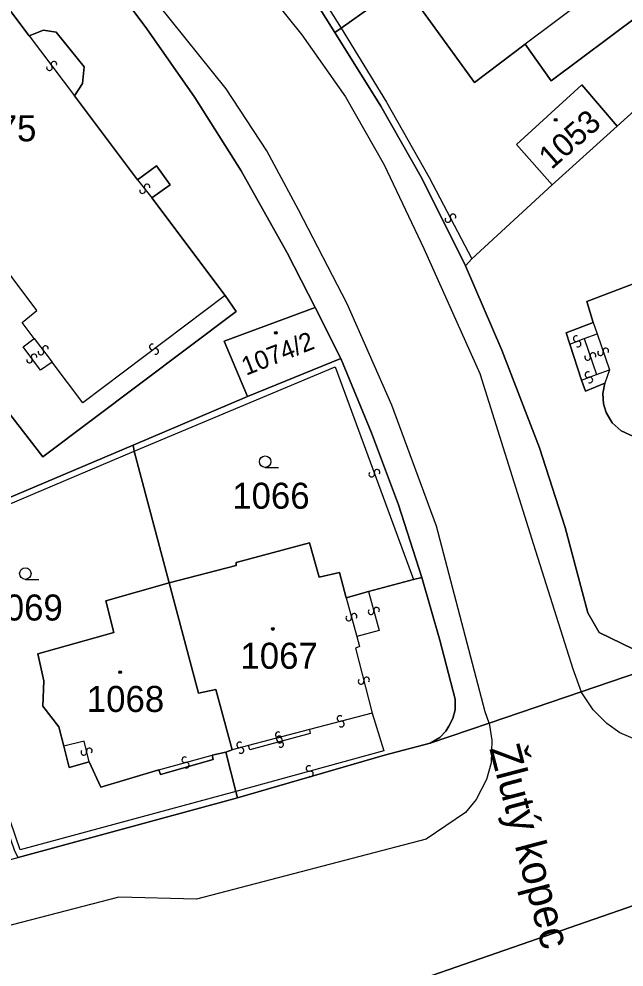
# Model space of a CAD drawing. Extents: x -600309 to -598967, y -1161267 to -1160292.
# Drawn here: x -599649.6 to -599610.1, y -1160583.9 to -1160522 of the extents above; entities that cross this region are included whole.
import ezdxf

# ---------------------------------------------------------------- set-up
doc = ezdxf.new("R2010")
doc.units = 0
for name, color, linetype in [('Level 1', 7, 'Continuous'), ('Level 11', 7, 'Continuous'), ('Level 13', 7, 'Continuous'), ('Level 3', 7, 'Continuous'), ('Level 4', 7, 'Continuous'), ('Level 5', 7, 'Continuous'), ('Level 60', 7, 'Continuous')]:
    doc.layers.add(name, color=color, linetype=linetype)

msp = doc.modelspace()

# ---------------------------------------------------------------- linework, layer by layer
at = {"layer": 'Level 1'}
for points in [[(-599630.28, -1160540.89), (-599632.09, -1160537.31), (-599635.11, -1160531.95), (-599638.12, -1160527.17), (-599641.26, -1160522.68), (-599644.83, -1160517.89), (-599648.37, -1160513.62), (-599651.53, -1160510.12), (-599654.86, -1160506.82), (-599657.68, -1160504.2), (-599660.77, -1160501.56)], [(-599588.27, -1160508.93), (-599610.55, -1160529.05)], [(-599636.14, -1160540.1), (-599635.43, -1160541.15), (-599648.06, -1160550.63), (-599673.97, -1160517.13)], [(-599653.33, -1160517.32), (-599648.96, -1160523.15)], [(-599628.98, -1160522.92), (-599630.85, -1160519.91), (-599632.49, -1160517.44)], [(-599610.78, -1160519.36), (-599609.09, -1160521.78), (-599614.85, -1160526.08), (-599616.56, -1160523.68)], [(-599624.52, -1160519.75), (-599628.58, -1160522.64)], [(-599616.56, -1160523.68), (-599619.87, -1160526.19), (-599624.52, -1160519.75)], [(-599648.96, -1160523.15), (-599648.02, -1160522.77), (-599647.19, -1160522.9), (-599645.36, -1160525.16), (-599645.47, -1160526.26), (-599646, -1160527.07)], [(-599628.58, -1160522.64), (-599628.98, -1160522.92)], [(-599620.46, -1160538.16), (-599623.29, -1160532.48), (-599625.99, -1160527.74), (-599628.98, -1160522.92)], [(-599614.78, -1160532.87), (-599617.11, -1160530.24), (-599612.85, -1160526.35), (-599610.55, -1160529.05)], [(-599517.25, -1160527.26), (-599531.66, -1160537.34), (-599553.8, -1160551.63), (-599566.82, -1160559.52), (-599582.76, -1160567.83), (-599600.11, -1160575.69), (-599607.27, -1160579.16), (-599623.72, -1160584.86), (-599664.82, -1160595.15), (-599666.94, -1160595.69), (-599682.06, -1160599.55), (-599696.66, -1160603.22), (-599709.6, -1160606.57)], [(-599646, -1160527.07), (-599641.87, -1160532.54)], [(-599610.55, -1160529.05), (-599614.78, -1160532.87)], [(-599641.87, -1160532.54), (-599640.63, -1160531.63), (-599639.75, -1160532.87), (-599640.93, -1160533.72)], [(-599614.78, -1160532.87), (-599620.03, -1160537.71)], [(-599640.93, -1160533.72), (-599636.14, -1160540.1)], [(-599620.03, -1160537.71), (-599620.46, -1160538.16)], [(-599607.08, -1160564), (-599608, -1160563.9), (-599611.73, -1160562.11), (-599612.45, -1160560.82), (-599613.94, -1160555.25), (-599615.61, -1160550.04), (-599618.07, -1160543.66), (-599620.46, -1160538.16)], [(-599612.11, -1160541.85), (-599612.53, -1160540.48), (-599608.34, -1160538.89), (-599608.54, -1160538.11)], [(-599634.7, -1160546.69), (-599636.22, -1160543.07), (-599630.28, -1160540.89)], [(-599628.59, -1160544.22), (-599630.28, -1160540.89)], [(-599613.63, -1160543.27), (-599613.87, -1160542.53), (-599612.11, -1160541.85)], [(-599612.88, -1160545.63), (-599613.63, -1160543.27)], [(-599628.59, -1160544.22), (-599634.7, -1160546.69)], [(-599623.31, -1160558.5), (-599624.82, -1160553.76), (-599626.59, -1160549.06), (-599628.59, -1160544.22)], [(-599611.34, -1160545.83), (-599612.62, -1160546.34), (-599612.88, -1160545.63)], [(-599594.39, -1160551.81), (-599594.9, -1160553.56), (-599597.23, -1160554.47), (-599598.98, -1160553.51), (-599606.85, -1160556.5), (-599609.53, -1160549.29), (-599610.29, -1160548.94), (-599610.86, -1160548.42), (-599611.27, -1160547.73), (-599611.44, -1160547.17), (-599611.47, -1160546.5), (-599611.34, -1160545.83)], [(-599634.7, -1160546.69), (-599642.16, -1160549.88)], [(-599642.16, -1160549.88), (-599656.87, -1160556.09)], [(-599642.16, -1160549.88), (-599642.09, -1160550.26)], [(-599642.09, -1160550.26), (-599639.81, -1160558.86)], [(-599639.81, -1160558.86), (-599635.44, -1160557.73), (-599635.44, -1160557.53), (-599630.64, -1160556.25), (-599630, -1160558.48), (-599628.69, -1160558.19), (-599628.25, -1160559.84)], [(-599639.81, -1160558.86), (-599643.94, -1160560.03), (-599643.43, -1160562.1), (-599648.38, -1160563.5), (-599647.99, -1160565.26), (-599648.06, -1160566.91), (-599647.02, -1160568.25), (-599646.69, -1160569.53)], [(-599639.81, -1160558.86), (-599637.88, -1160566.06), (-599636.76, -1160565.82), (-599635.7, -1160569.76)], [(-599626.78, -1160559.42), (-599623.84, -1160558.65)], [(-599623.84, -1160558.65), (-599623.31, -1160558.5)], [(-599622.75, -1160569.33), (-599622.12, -1160568.95), (-599621.73, -1160568.55), (-599621.53, -1160568.21), (-599621.27, -1160567.71), (-599621.13, -1160567.15), (-599621.13, -1160566.45), (-599622.13, -1160562.61), (-599623.31, -1160558.5)], [(-599628.25, -1160559.84), (-599626.78, -1160559.42)], [(-599607.08, -1160564), (-599612.9, -1160565.98)], [(-599612.9, -1160565.98), (-599618.91, -1160568.02)], [(-599618.91, -1160568.02), (-599622.75, -1160569.33)], [(-599646.69, -1160569.53), (-599646.34, -1160570.91), (-599645.04, -1160570.55)], [(-599622.75, -1160569.33), (-599625.74, -1160570.12), (-599635.35, -1160572.89)], [(-599640.48, -1160571.07), (-599640.38, -1160571.38), (-599636.94, -1160570.4), (-599636.99, -1160570.11)], [(-599636.99, -1160570.11), (-599636.11, -1160569.91)], [(-599635.7, -1160569.76), (-599636.11, -1160569.91)], [(-599636.11, -1160569.91), (-599635.45, -1160572.49)], [(-599645.04, -1160570.55), (-599644.28, -1160572.19), (-599640.48, -1160571.07)], [(-599635.45, -1160572.49), (-599635.35, -1160572.89)], [(-599635.35, -1160572.89), (-599649.66, -1160576.8)], [(-599607.27, -1160579.16), (-599623.72, -1160584.86)]]:
    msp.add_lwpolyline(points, dxfattribs=at)
at = {"layer": 'Level 13'}
for centre, start, end in [((-599647.332, -1160525), 344.42926, 216.52726), ((-599647.627, -1160525.22), 164.21481, 36.80481), ((-599641.255, -1160533.016), 345.91392, 218.01191), ((-599641.544, -1160533.244), 165.69946, 38.28946), ((-599621.266, -1160534.966), 335.04687, 207.14487), ((-599621.593, -1160535.135), 154.83242, 27.42242), ((-599613.224, -1160542.917), 58.32851, 290.42651), ((-599647.883, -1160543.559), 344.83329, 216.93129), ((-599640.91, -1160543.452), 74.09704, 306.68704), ((-599613.095, -1160543.262), 238.11406, 110.70406), ((-599611.285, -1160543.722), 326.316, 198.41399), ((-599648.632, -1160544.101), 343.66933, 216.25933), ((-599648.177, -1160543.781), 164.61883, 37.20883), ((-599640.691, -1160543.748), 254.3115, 126.40949), ((-599612.475, -1160544.138), 145.73939, 18.32939), ((-599612.125, -1160544.023), 325.95384, 198.05184), ((-599611.634, -1160543.839), 146.10154, 18.69154), ((-599648.929, -1160544.318), 163.88379, 35.98179), ((-599612.454, -1160545.267), 58.05681, 290.15481), ((-599612.326, -1160545.612), 237.84236, 110.43236), ((-599626.226, -1160551.638), 327.59377, 199.69177), ((-599626.573, -1160551.763), 147.37932, 19.96932), ((-599627.722, -1160561.052), 323.04858, 195.14657), ((-599626.618, -1160560.737), 142.35612, 14.94612), ((-599626.262, -1160560.643), 322.57058, 194.66857), ((-599628.077, -1160561.149), 142.83412, 15.42412), ((-599627.268, -1160565.295), 141.66934, 14.25934), ((-599626.911, -1160565.205), 321.88379, 193.98179), ((-599628.645, -1160567.722), 51.62014, 284.21014), ((-599628.556, -1160568.079), 231.83459, 103.93259), ((-599632.686, -1160568.782), 51.93726, 284.52726), ((-599632.607, -1160569.052), 52.35186, 284.94186), ((-599635.206, -1160569.442), 51.82274, 284.41274), ((-599632.595, -1160569.139), 232.15172, 104.24972), ((-599632.513, -1160569.408), 232.56631, 104.66431), ((-599645.38, -1160569.921), 140.70784, 12.80584), ((-599645.021, -1160569.838), 320.49338, 193.08338), ((-599635.115, -1160569.799), 232.03719, 104.13519), ((-599638.787, -1160570.412), 52.7528, 284.8508), ((-599638.692, -1160570.768), 232.53834, 105.12834), ((-599630.668, -1160570.982), 52.55383, 285.14383), ((-599630.573, -1160571.338), 232.76828, 104.86628)]:
    msp.add_arc(centre, 0.184, start, end, dxfattribs=at)
at = {"layer": 'Level 3'}
for points in [[(-599618.91, -1160568.02), (-599619.16, -1160567.29), (-599622.34, -1160555.16), (-599625.26, -1160547.25), (-599628.18, -1160540.65), (-599631.35, -1160534.5), (-599633.42, -1160530.64), (-599636.09, -1160526.6), (-599652, -1160506.82), (-599658.62, -1160500.9), (-599679.28, -1160483.53), (-599706.54, -1160460.58), (-599731.82, -1160439.18), (-599735.29, -1160436.73), (-599737.13, -1160435.53), (-599739.08, -1160434.53), (-599743.68, -1160432.59), (-599750.38, -1160430.87), (-599755.47, -1160430.14), (-599762.83, -1160429.89), (-599767.01, -1160430.16), (-599768.21, -1160430.49), (-599769.35, -1160431.06)], [(-599729.02, -1160431.68), (-599728.77, -1160432.68), (-599728.36, -1160433.63), (-599727.69, -1160434.62), (-599726.98, -1160435.38), (-599725.57, -1160436.55), (-599703.11, -1160455.46), (-599674.89, -1160479.2), (-599647.66, -1160502.51), (-599631.14, -1160523.08), (-599628.28, -1160527.12), (-599625.77, -1160531.56), (-599623.17, -1160537.02), (-599619.52, -1160545.2), (-599616.01, -1160556.36), (-599613.45, -1160564.47), (-599612.9, -1160565.98)], [(-599519.42, -1160513.49), (-599519.66, -1160515.69), (-599520.49, -1160518.11), (-599521.64, -1160519.99), (-599523.16, -1160521.63), (-599553.96, -1160542.08), (-599563.18, -1160548.01), (-599578.81, -1160556.99), (-599591.63, -1160563.27), (-599601.05, -1160567.31), (-599606, -1160569.15), (-599609.24, -1160569.13), (-599610.37, -1160568.66), (-599611.22, -1160568.05), (-599612.12, -1160567.16), (-599612.9, -1160565.98)], [(-599632.12, -1160517.17), (-599630.4, -1160519.72), (-599628.58, -1160522.64)], [(-599610.78, -1160519.36), (-599616.56, -1160523.68)], [(-599648.62, -1160542.9), (-599649.4, -1160541.85), (-599648.44, -1160541.08), (-599654.79, -1160532.63), (-599655.34, -1160532.48), (-599655.81, -1160532.23), (-599656.27, -1160531.75), (-599656.61, -1160531.16), (-599656.72, -1160530.61), (-599656.7, -1160530.09), (-599663.1, -1160521.69), (-599664.12, -1160522.4), (-599665.07, -1160521.14)], [(-599628.58, -1160522.64), (-599625.6, -1160527.48), (-599622.82, -1160532.39), (-599620.03, -1160537.71)], [(-599648.96, -1160523.15), (-599646, -1160527.07)], [(-599641.87, -1160532.54), (-599640.93, -1160533.72)], [(-599636.14, -1160540.1), (-599645.45, -1160547.1), (-599647.44, -1160544.44)], [(-599612.11, -1160541.85), (-599611.86, -1160542.6)], [(-599647.44, -1160544.44), (-599648.21, -1160544.98), (-599649.35, -1160543.44), (-599648.62, -1160542.9)], [(-599648.62, -1160542.9), (-599647.44, -1160544.44)], [(-599613.63, -1160543.27), (-599612.69, -1160542.91)], [(-599612.69, -1160542.91), (-599611.86, -1160542.6)], [(-599612.69, -1160542.91), (-599611.9, -1160545.26)], [(-599611.86, -1160542.6), (-599611.05, -1160544.96)], [(-599642.09, -1160550.26), (-599628.96, -1160544.75), (-599623.84, -1160558.65)], [(-599612.88, -1160545.63), (-599611.9, -1160545.26)], [(-599611.9, -1160545.26), (-599611.05, -1160544.96)], [(-599611.05, -1160544.96), (-599611.34, -1160545.83)], [(-599635.45, -1160572.49), (-599649.53, -1160576.3), (-599656.37, -1160556.31), (-599642.09, -1160550.26)], [(-599626.78, -1160559.42), (-599626.09, -1160561.96), (-599627.54, -1160562.37)], [(-599628.25, -1160559.84), (-599627.54, -1160562.37)], [(-599627.54, -1160562.37), (-599627.38, -1160563.01), (-599627.64, -1160563.12), (-599626.54, -1160567.37)], [(-599626.54, -1160567.37), (-599625.79, -1160569.83), (-599635.45, -1160572.49)], [(-599626.54, -1160567.37), (-599630.65, -1160568.43)], [(-599618.91, -1160568.02), (-599618.72, -1160569.14), (-599618.78, -1160570.61), (-599619.08, -1160571.71), (-599619.75, -1160573.01), (-599620.44, -1160573.85), (-599623.03, -1160575.6), (-599638.02, -1160579.52), (-599643.1, -1160579.38), (-599664.61, -1160584.95), (-599669.11, -1160587.47), (-599687.61, -1160592.52), (-599712.84, -1160599.14)], [(-599630.65, -1160568.43), (-599634.63, -1160569.48)], [(-599630.65, -1160568.43), (-599630.59, -1160568.7), (-599634.53, -1160569.77), (-599634.63, -1160569.48)], [(-599645.04, -1160570.55), (-599645.36, -1160569.2), (-599646.69, -1160569.53)], [(-599634.63, -1160569.48), (-599635.7, -1160569.76)], [(-599640.48, -1160571.07), (-599636.99, -1160570.11)]]:
    msp.add_lwpolyline(points, dxfattribs=at)
at = {"layer": 'Level 5'}
for p, q in [((-599633.54, -1160551.32), (-599632.665, -1160551.32)), ((-599649.2, -1160558.63), (-599648.325, -1160558.63))]:
    msp.add_line(p, q, dxfattribs=at)
for centre, radius in [((-599614.56, -1160528.62), 0.09), ((-599614.56, -1160528.62), 0.0521), ((-599632.84, -1160542.54), 0.09), ((-599632.84, -1160542.54), 0.0521), ((-599633.54, -1160550.945), 0.375), ((-599649.2, -1160558.255), 0.375), ((-599633.04, -1160561.87), 0.09), ((-599633.04, -1160561.87), 0.0521), ((-599643.01, -1160564.69), 0.09), ((-599643.01, -1160564.69), 0.0521)]:
    msp.add_circle(centre, radius, dxfattribs=at)
at = {"layer": 'Level 60'}
for points in [[(-599616.14, -1160513.64), (-599624.52, -1160519.75), (-599628.58, -1160522.64), (-599628.98, -1160522.92), (-599630.85, -1160519.91), (-599632.49, -1160517.44), (-599632.12, -1160517.17), (-599627.85, -1160514.18), (-599618.85, -1160507.56), (-599618.3, -1160508.36), (-599617.26, -1160507.64), (-599617.03, -1160507.97), (-599616.37, -1160508.91), (-599616.2, -1160509.16), (-599617.25, -1160509.88), (-599617, -1160510.25), (-599617.94, -1160510.98)], [(-599614.78, -1160532.87), (-599610.55, -1160529.05), (-599588.27, -1160508.93), (-599578.46, -1160524.05), (-599575.98, -1160527.95), (-599566.17, -1160543.34), (-599574.29, -1160548.04), (-599586.78, -1160554.61), (-599599.13, -1160560.63), (-599607.08, -1160564), (-599608, -1160563.9), (-599611.73, -1160562.11), (-599612.45, -1160560.82), (-599613.94, -1160555.25), (-599615.61, -1160550.04), (-599618.07, -1160543.66), (-599620.46, -1160538.16), (-599620.03, -1160537.71)], [(-599673.97, -1160517.13), (-599670.94, -1160513.49), (-599668.23, -1160516.99), (-599658.96, -1160509.97), (-599654.15, -1160516.31), (-599652.9, -1160515.43), (-599652.12, -1160516.46), (-599653.33, -1160517.32), (-599648.96, -1160523.15), (-599648.02, -1160522.77), (-599647.19, -1160522.9), (-599645.36, -1160525.16), (-599645.47, -1160526.26), (-599646, -1160527.07), (-599641.87, -1160532.54), (-599640.63, -1160531.63), (-599639.75, -1160532.87), (-599640.93, -1160533.72), (-599636.14, -1160540.1), (-599635.43, -1160541.15), (-599648.06, -1160550.63)], [(-599616.14, -1160513.64), (-599613.52, -1160517.31), (-599612.64, -1160516.7), (-599612.53, -1160516.86), (-599611.56, -1160516.18), (-599611.4, -1160516.4), (-599610.78, -1160517.25), (-599610.59, -1160517.52), (-599611.58, -1160518.21), (-599610.78, -1160519.36), (-599609.09, -1160521.78), (-599614.85, -1160526.08), (-599616.56, -1160523.68), (-599619.87, -1160526.19), (-599624.52, -1160519.75)], [(-599617.11, -1160530.24), (-599612.85, -1160526.35), (-599610.55, -1160529.05), (-599614.78, -1160532.87)], [(-599630.28, -1160540.89), (-599628.59, -1160544.22), (-599634.7, -1160546.69), (-599636.22, -1160543.07)], [(-599624.82, -1160553.76), (-599623.31, -1160558.5), (-599623.84, -1160558.65), (-599626.78, -1160559.42), (-599628.25, -1160559.84), (-599628.69, -1160558.19), (-599630, -1160558.48), (-599630.64, -1160556.25), (-599635.44, -1160557.53), (-599635.44, -1160557.73), (-599639.81, -1160558.86), (-599642.09, -1160550.26), (-599642.16, -1160549.88), (-599634.7, -1160546.69), (-599628.59, -1160544.22), (-599626.59, -1160549.06)], [(-599656.87, -1160556.09), (-599642.16, -1160549.88), (-599642.09, -1160550.26), (-599639.81, -1160558.86), (-599643.94, -1160560.03), (-599643.43, -1160562.1), (-599648.38, -1160563.5), (-599647.99, -1160565.26), (-599648.06, -1160566.91), (-599647.02, -1160568.25), (-599646.69, -1160569.53), (-599646.34, -1160570.91), (-599645.04, -1160570.55), (-599644.28, -1160572.19), (-599640.48, -1160571.07), (-599640.38, -1160571.38), (-599636.94, -1160570.4), (-599636.99, -1160570.11), (-599636.11, -1160569.91), (-599635.45, -1160572.49), (-599635.35, -1160572.89), (-599649.66, -1160576.8), (-599649.88, -1160576.37), (-599654.34, -1160563.43)], [(-599622.13, -1160562.61), (-599621.13, -1160566.45), (-599621.13, -1160567.15), (-599621.27, -1160567.71), (-599621.53, -1160568.21), (-599621.73, -1160568.55), (-599622.12, -1160568.95), (-599622.75, -1160569.33), (-599625.74, -1160570.12), (-599635.35, -1160572.89), (-599635.45, -1160572.49), (-599636.11, -1160569.91), (-599635.7, -1160569.76), (-599636.76, -1160565.82), (-599637.88, -1160566.06), (-599639.81, -1160558.86), (-599635.44, -1160557.73), (-599635.44, -1160557.53), (-599630.64, -1160556.25), (-599630, -1160558.48), (-599628.69, -1160558.19), (-599628.25, -1160559.84), (-599626.78, -1160559.42), (-599623.84, -1160558.65), (-599623.31, -1160558.5)], [(-599643.94, -1160560.03), (-599639.81, -1160558.86), (-599637.88, -1160566.06), (-599636.76, -1160565.82), (-599635.7, -1160569.76), (-599636.11, -1160569.91), (-599636.99, -1160570.11), (-599636.94, -1160570.4), (-599640.38, -1160571.38), (-599640.48, -1160571.07), (-599644.28, -1160572.19), (-599645.04, -1160570.55), (-599646.34, -1160570.91), (-599646.69, -1160569.53), (-599647.02, -1160568.25), (-599648.06, -1160566.91), (-599647.99, -1160565.26), (-599648.38, -1160563.5), (-599643.43, -1160562.1)]]:
    msp.add_lwpolyline(points, close=True, dxfattribs=at)
for points in [[(-599588.27, -1160508.93), (-599610.55, -1160529.05), (-599612.85, -1160526.35), (-599617.11, -1160530.24), (-599614.78, -1160532.87), (-599620.03, -1160537.71), (-599620.46, -1160538.16), (-599623.29, -1160532.48), (-599625.99, -1160527.74), (-599628.98, -1160522.92), (-599628.58, -1160522.64), (-599624.52, -1160519.75), (-599619.87, -1160526.19), (-599616.56, -1160523.68), (-599614.85, -1160526.08), (-599609.09, -1160521.78)], [(-599673.97, -1160517.13), (-599648.06, -1160550.63), (-599635.43, -1160541.15), (-599636.14, -1160540.1), (-599640.93, -1160533.72), (-599639.75, -1160532.87), (-599640.63, -1160531.63), (-599641.87, -1160532.54), (-599646, -1160527.07), (-599645.47, -1160526.26), (-599645.36, -1160525.16), (-599647.19, -1160522.9), (-599648.02, -1160522.77), (-599648.96, -1160523.15), (-599653.33, -1160517.32)], [(-599644.83, -1160517.89), (-599641.26, -1160522.68), (-599638.12, -1160527.17), (-599635.11, -1160531.95), (-599632.09, -1160537.31), (-599630.28, -1160540.89), (-599636.22, -1160543.07), (-599634.7, -1160546.69), (-599642.16, -1160549.88), (-599656.87, -1160556.09), (-599657.15, -1160556.19), (-599680.09, -1160524.39)], [(-599607.08, -1160564), (-599612.9, -1160565.98), (-599618.91, -1160568.02), (-599622.75, -1160569.33), (-599622.12, -1160568.95), (-599621.73, -1160568.55), (-599621.53, -1160568.21), (-599621.27, -1160567.71), (-599621.13, -1160567.15), (-599621.13, -1160566.45), (-599622.13, -1160562.61), (-599623.31, -1160558.5), (-599624.82, -1160553.76), (-599626.59, -1160549.06), (-599628.59, -1160544.22), (-599630.28, -1160540.89), (-599632.09, -1160537.31), (-599635.11, -1160531.95), (-599638.12, -1160527.17), (-599641.26, -1160522.68), (-599644.83, -1160517.89)], [(-599630.85, -1160519.91), (-599628.98, -1160522.92), (-599625.99, -1160527.74), (-599623.29, -1160532.48), (-599620.46, -1160538.16), (-599618.07, -1160543.66), (-599615.61, -1160550.04), (-599613.94, -1160555.25), (-599612.45, -1160560.82), (-599611.73, -1160562.11), (-599608, -1160563.9)], [(-599609.53, -1160549.29), (-599610.29, -1160548.94), (-599610.86, -1160548.42), (-599611.27, -1160547.73), (-599611.44, -1160547.17), (-599611.47, -1160546.5), (-599611.34, -1160545.83), (-599612.62, -1160546.34), (-599612.88, -1160545.63), (-599613.63, -1160543.27), (-599613.87, -1160542.53), (-599612.11, -1160541.85), (-599612.53, -1160540.48), (-599608.34, -1160538.89)], [(-599608.34, -1160538.89), (-599612.53, -1160540.48), (-599612.11, -1160541.85), (-599613.87, -1160542.53), (-599613.63, -1160543.27), (-599612.88, -1160545.63), (-599612.62, -1160546.34), (-599611.34, -1160545.83), (-599611.47, -1160546.5), (-599611.44, -1160547.17), (-599611.27, -1160547.73), (-599610.86, -1160548.42), (-599610.29, -1160548.94), (-599609.53, -1160549.29)], [(-599674.89, -1160583.33), (-599649.66, -1160576.8), (-599635.35, -1160572.89), (-599625.74, -1160570.12), (-599622.75, -1160569.33), (-599618.91, -1160568.02), (-599612.9, -1160565.98), (-599607.08, -1160564)], [(-599607.27, -1160579.16), (-599623.72, -1160584.86), (-599664.82, -1160595.15), (-599666.94, -1160595.69), (-599682.06, -1160599.55)], [(-599600.58, -1160647.77), (-599607.83, -1160620.78), (-599612.69, -1160602.71), (-599615.86, -1160590.91), (-599616.28, -1160589.33), (-599616.66, -1160587.86), (-599617.39, -1160586.68), (-599618.26, -1160585.6), (-599619.5, -1160584.76), (-599621.14, -1160584.56), (-599622.6, -1160584.87), (-599623.72, -1160584.86), (-599607.27, -1160579.16), (-599606.56, -1160580.53), (-599604.71, -1160584.09), (-599606.74, -1160588.57), (-599606.4, -1160589.98), (-599599.65, -1160614.19), (-599591.46, -1160644.28)]]:
    msp.add_lwpolyline(points, dxfattribs=at)

# ---------------------------------------------------------------- texts
at = {"layer": 'Level 11'}
msp.add_text('Žlutý kopec', height=2, rotation=284.76119, dxfattribs=at).set_placement((-599618.907, -1160569.672))
at = {"layer": 'Level 4'}
for s, height, rotation, p in [('1053', 1.5, 41.4, (-599614.841, -1160531.921)), ('1074/2', 1.2, 21.6, (-599634.783, -1160545.34))]:
    msp.add_text(s, height=height, rotation=rotation, dxfattribs=at).set_placement(p)
for s, p in [('1075', (-599653.535, -1160530.03)), ('1066', (-599635.689, -1160554.02)), ('1069', (-599651.809, -1160561.32)), ('1067', (-599635.154, -1160564.47)), ('1068', (-599645.187, -1160567.29))]:
    msp.add_text(s, height=1.7, dxfattribs=at).set_placement(p)

doc.saveas('drawing.dxf')
